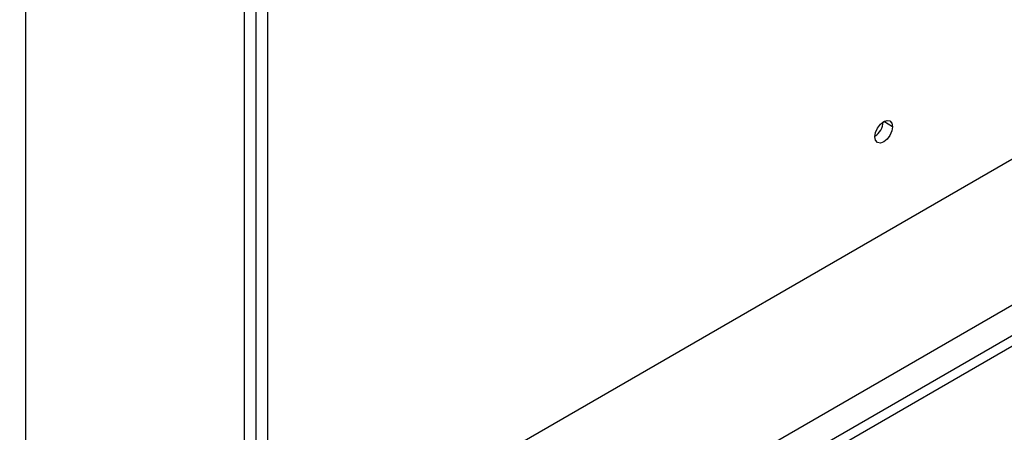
# Model space of a CAD drawing. Header units: millimetres. Extents: x 0 to 1118, y 0 to 864.
# Tile 299 of 304: x 1020 to 1032, y 703 to 708. Entities that reach past the tile are written whole.
import ezdxf

# ---------------------------------------------------------------- set-up
doc = ezdxf.new("R2010")
doc.units = ezdxf.units.MM

msp = doc.modelspace()

# ---------------------------------------------------------------- linework, layer by layer
at = {"color": 7, "linetype": 'Continuous', "lineweight": 25}
for p, q in [((1019.9572, 717.1083), (1019.9572, 698.2326)), ((1022.8951, 716.7891), (1022.8951, 700.1677)), ((1037.8426, 709.3741), (1023.0416, 700.8296)), ((1000.0472, 685.3099), (1032.6655, 704.1401)), ((1000.0472, 685.1738), (1032.7834, 704.072))]:
    msp.add_line(p, q, dxfattribs=at)
at = {"color": 8, "linetype": 'Continuous', "lineweight": 25}
for p, q in [((1022.7487, 699.8441), (1022.7487, 716.7901)), ((1023.0416, 716.7933), (1023.0416, 700.8296)), ((1000.0472, 685.6968), (1037.7794, 707.4791)), ((1031.0109, 706.723), (1030.8989, 706.7877))]:
    msp.add_line(p, q, dxfattribs=at)
at = {"color": 7, "linetype": 'Continuous', "lineweight": 25, "flags": 128}
for points in [[(1030.787, 706.5938), (1030.7955, 706.6482), (1030.8198, 706.7041), (1030.8561, 706.7531), (1030.8989, 706.7877), (1030.9418, 706.8026), (1030.9781, 706.7955), (1031.0024, 706.7676), (1031.0109, 706.723)], [(1031.0109, 706.723), (1031.0024, 706.6687), (1030.9781, 706.6127), (1030.9418, 706.5637), (1030.8989, 706.5291), (1030.8561, 706.5142), (1030.8198, 706.5213), (1030.7955, 706.5492), (1030.787, 706.5938)]]:
    msp.add_lwpolyline(points, dxfattribs=at)
at = {"color": 7, "linetype": 'Continuous', "lineweight": 25}
msp.add_arc((1030.647, 706.8038), 0.2467, 304.61534, 355.39004, dxfattribs=at)

doc.saveas('drawing.dxf')
